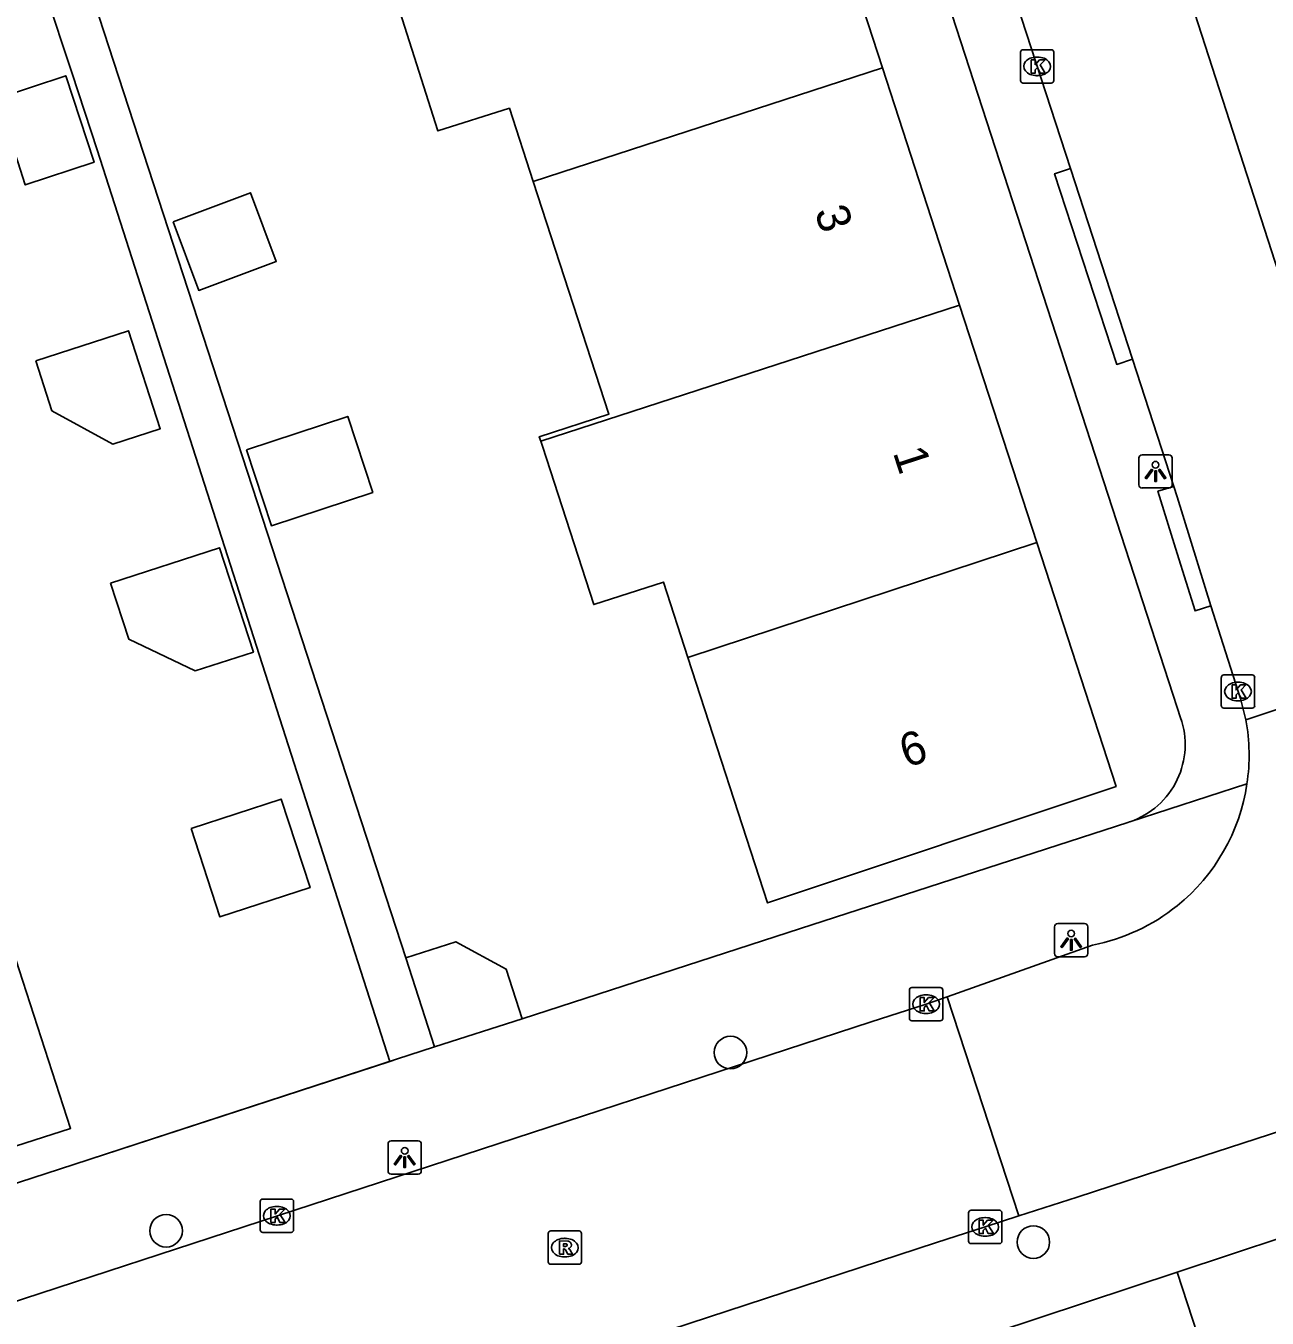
# Model space of a CAD drawing. Extents: x 159265 to 160143, y 383413 to 384319.
# Drawn here: x 159465.42 to 159502.7, y 383853.98 to 383892.79 of the extents above; entities that cross this region are included whole.
import ezdxf

# ---------------------------------------------------------------- set-up
doc = ezdxf.new("R2010")
doc.units = 0
for name, color, linetype in [('IMGEO_Boom', 7, 'Continuous'), ('IMGEO_Kolk', 7, 'Continuous'), ('IMGEO_Lichtpunt', 7, 'Continuous'), ('IMGEO_Muur', 7, 'Continuous'), ('IMGEO_Pand', 7, 'Continuous'), ('IMGEO_Pand_nummerreeks', 7, 'Continuous'), ('IMGEO_Rijbaan_lokaal_open', 7, 'Continuous'), ('IMGEO_Rioolput', 7, 'Continuous'), ('IMGEO_Voetpad_open', 7, 'Continuous')]:
    doc.layers.add(name, color=color, linetype=linetype)

msp = doc.modelspace()

# ---------------------------------------------------------------- linework, layer by layer
at = {"layer": 'IMGEO_Boom'}
for centre in [(159486.582, 383861.955), (159469.636, 383856.605), (159495.678, 383856.264)]:
    msp.add_circle(centre, 0.489, dxfattribs=at)
at = {"layer": 'IMGEO_Kolk'}
for p, q in [((159495.291, 383891.143), (159495.291, 383891.995)), ((159495.366, 383892.069), (159496.218, 383892.069)), ((159495.779, 383891.849), (159495.804, 383891.849)), ((159496.292, 383891.995), (159496.292, 383891.143)), ((159496.218, 383891.069), (159495.366, 383891.069)), ((159495.802, 383891.289), (159495.777, 383891.289)), ((159501.323, 383872.37), (159501.323, 383873.222)), ((159501.398, 383873.296), (159502.25, 383873.296)), ((159502.324, 383873.222), (159502.324, 383872.37)), ((159501.811, 383873.076), (159501.836, 383873.076)), ((159501.834, 383872.516), (159501.809, 383872.516)), ((159502.25, 383872.296), (159501.398, 383872.296)), ((159492.032, 383863.907), (159492.884, 383863.907)), ((159491.957, 383862.981), (159491.957, 383863.833)), ((159492.445, 383863.687), (159492.47, 383863.687)), ((159492.958, 383863.833), (159492.958, 383862.981)), ((159492.468, 383863.127), (159492.443, 383863.127)), ((159492.884, 383862.907), (159492.032, 383862.907)), ((159472.462, 383856.63), (159472.462, 383857.482)), ((159472.537, 383857.556), (159473.389, 383857.556)), ((159472.95, 383857.336), (159472.975, 383857.336)), ((159473.463, 383857.482), (159473.463, 383856.63)), ((159493.732, 383856.293), (159493.732, 383857.145)), ((159493.807, 383857.219), (159494.659, 383857.219)), ((159494.22, 383856.999), (159494.245, 383856.999)), ((159494.733, 383857.145), (159494.733, 383856.293)), ((159473.389, 383856.556), (159472.537, 383856.556)), ((159472.973, 383856.776), (159472.948, 383856.776)), ((159494.659, 383856.219), (159493.807, 383856.219)), ((159494.243, 383856.439), (159494.218, 383856.439))]:
    msp.add_line(p, q, dxfattribs=at)
for points in [[(159495.291, 383891.143), (159495.291, 383891.995)], [(159495.366, 383892.069), (159496.218, 383892.069)], [(159496.292, 383891.995), (159496.292, 383891.143)], [(159495.612, 383891.769), (159495.735, 383891.769), (159495.735, 383891.618), (159495.865, 383891.769), (159496.029, 383891.769), (159495.883, 383891.618), (159496.036, 383891.369), (159495.884, 383891.369), (159495.799, 383891.533), (159495.735, 383891.466), (159495.735, 383891.369), (159495.612, 383891.369), (159495.612, 383891.769)], [(159496.218, 383891.069), (159495.366, 383891.069)], [(159501.323, 383872.37), (159501.323, 383873.222)], [(159501.398, 383873.296), (159502.25, 383873.296)], [(159502.324, 383873.222), (159502.324, 383872.37)], [(159501.644, 383872.996), (159501.767, 383872.996), (159501.767, 383872.845), (159501.897, 383872.996), (159502.061, 383872.996), (159501.915, 383872.845), (159502.068, 383872.596), (159501.916, 383872.596), (159501.831, 383872.76), (159501.767, 383872.693), (159501.767, 383872.596), (159501.644, 383872.596), (159501.644, 383872.996)], [(159502.25, 383872.296), (159501.398, 383872.296)], [(159492.032, 383863.907), (159492.884, 383863.907)], [(159491.957, 383862.981), (159491.957, 383863.833)], [(159492.278, 383863.607), (159492.401, 383863.607), (159492.401, 383863.456), (159492.531, 383863.607), (159492.695, 383863.607), (159492.549, 383863.456), (159492.702, 383863.207), (159492.55, 383863.207), (159492.465, 383863.371), (159492.401, 383863.304), (159492.401, 383863.207), (159492.278, 383863.207), (159492.278, 383863.607)], [(159492.958, 383863.833), (159492.958, 383862.981)], [(159492.884, 383862.907), (159492.032, 383862.907)], [(159472.462, 383856.63), (159472.462, 383857.482)], [(159472.537, 383857.556), (159473.389, 383857.556)], [(159473.463, 383857.482), (159473.463, 383856.63)], [(159472.783, 383857.256), (159472.906, 383857.256), (159472.906, 383857.105), (159473.036, 383857.256), (159473.2, 383857.256), (159473.054, 383857.105), (159473.207, 383856.856), (159473.055, 383856.856), (159472.97, 383857.02), (159472.906, 383856.953), (159472.906, 383856.856), (159472.783, 383856.856), (159472.783, 383857.256)], [(159493.732, 383856.293), (159493.732, 383857.145)], [(159493.807, 383857.219), (159494.659, 383857.219)], [(159494.053, 383856.919), (159494.176, 383856.919), (159494.176, 383856.768), (159494.306, 383856.919), (159494.47, 383856.919), (159494.324, 383856.768), (159494.477, 383856.519), (159494.325, 383856.519), (159494.24, 383856.683), (159494.176, 383856.616), (159494.176, 383856.519), (159494.053, 383856.519), (159494.053, 383856.919)], [(159494.733, 383857.145), (159494.733, 383856.293)], [(159473.389, 383856.556), (159472.537, 383856.556)], [(159494.659, 383856.219), (159493.807, 383856.219)]]:
    msp.add_lwpolyline(points, dxfattribs=at)
for centre, start, end in [((159495.368, 383891.993), 91.552, 178.448), ((159495.368, 383891.993), 91.552, 178.448), ((159496.216, 383891.993), 1.552, 88.448), ((159496.216, 383891.993), 1.552, 88.448), ((159495.368, 383891.145), 181.552, 268.448), ((159495.368, 383891.145), 181.552, 268.448), ((159496.216, 383891.145), 271.552, 358.448), ((159496.216, 383891.145), 271.552, 358.448), ((159501.4, 383873.22), 91.552, 178.448), ((159501.4, 383873.22), 91.552, 178.448), ((159502.248, 383873.22), 1.552, 88.448), ((159502.248, 383873.22), 1.552, 88.448), ((159501.4, 383872.372), 181.552, 268.448), ((159501.4, 383872.372), 181.552, 268.448), ((159502.248, 383872.372), 271.552, 358.448), ((159502.248, 383872.372), 271.552, 358.448), ((159492.034, 383863.831), 91.552, 178.448), ((159492.034, 383863.831), 91.552, 178.448), ((159492.882, 383863.831), 1.552, 88.448), ((159492.882, 383863.831), 1.552, 88.448), ((159492.034, 383862.983), 181.552, 268.448), ((159492.034, 383862.983), 181.552, 268.448), ((159492.882, 383862.983), 271.552, 358.448), ((159492.882, 383862.983), 271.552, 358.448), ((159472.539, 383857.48), 91.552, 178.448), ((159472.539, 383857.48), 91.552, 178.448), ((159473.387, 383857.48), 1.552, 88.448), ((159473.387, 383857.48), 1.552, 88.448), ((159493.809, 383857.143), 91.552, 178.448), ((159493.809, 383857.143), 91.552, 178.448), ((159494.657, 383857.143), 1.552, 88.448), ((159494.657, 383857.143), 1.552, 88.448), ((159472.539, 383856.632), 181.552, 268.448), ((159472.539, 383856.632), 181.552, 268.448), ((159473.387, 383856.632), 271.552, 358.448), ((159473.387, 383856.632), 271.552, 358.448), ((159493.809, 383856.295), 181.552, 268.448), ((159493.809, 383856.295), 181.552, 268.448), ((159494.657, 383856.295), 271.552, 358.448), ((159494.657, 383856.295), 271.552, 358.448)]:
    msp.add_arc(centre, 0.0765, start, end, dxfattribs=at)
for centre, major_axis, ratio, start_param, end_param in [((159495.778, 383891.569), (-0.387, 0.002), 0.722429, 4.712389, 7.853982), ((159495.803, 383891.569), (-0.39, 0.002), 0.717154, 1.570796, 4.712389), ((159501.81, 383872.796), (-0.387, 0.002), 0.722429, 4.712389, 7.853982), ((159501.835, 383872.796), (-0.39, 0.002), 0.717154, 1.570796, 4.712389), ((159492.444, 383863.407), (-0.387, 0.002), 0.722429, 4.712389, 7.853982), ((159492.469, 383863.407), (-0.39, 0.002), 0.717154, 1.570796, 4.712389), ((159472.949, 383857.056), (-0.387, 0.002), 0.722429, 4.712389, 7.853982), ((159472.974, 383857.056), (-0.39, 0.002), 0.717154, 1.570796, 4.712389), ((159494.219, 383856.719), (-0.387, 0.002), 0.722429, 4.712389, 7.853982), ((159494.244, 383856.719), (-0.39, 0.002), 0.717154, 1.570796, 4.712389)]:
    msp.add_ellipse(centre, major_axis=major_axis, ratio=ratio, start_param=start_param, end_param=end_param, dxfattribs=at)
at = {"layer": 'IMGEO_Lichtpunt'}
for p, q in [((159498.849, 383879.809), (159498.849, 383879.002)), ((159498.849, 383879.809), (159498.849, 383879.002)), ((159499.751, 383879.904), (159498.943, 383879.904)), ((159499.751, 383879.904), (159498.943, 383879.904)), ((159499.845, 383879.002), (159499.845, 383879.809)), ((159499.845, 383879.002), (159499.845, 383879.809)), ((159498.943, 383878.908), (159499.751, 383878.908)), ((159498.943, 383878.908), (159499.751, 383878.908)), ((159497.218, 383865.827), (159496.41, 383865.827)), ((159497.218, 383865.827), (159496.41, 383865.827)), ((159496.316, 383865.732), (159496.316, 383864.925)), ((159496.316, 383865.732), (159496.316, 383864.925)), ((159497.312, 383864.925), (159497.312, 383865.732)), ((159497.312, 383864.925), (159497.312, 383865.732)), ((159496.41, 383864.831), (159497.218, 383864.831)), ((159496.41, 383864.831), (159497.218, 383864.831)), ((159477.203, 383859.301), (159476.395, 383859.301)), ((159477.203, 383859.301), (159476.395, 383859.301)), ((159476.301, 383859.206), (159476.301, 383858.399)), ((159476.301, 383859.206), (159476.301, 383858.399)), ((159477.297, 383858.399), (159477.297, 383859.206)), ((159477.297, 383858.399), (159477.297, 383859.206)), ((159476.395, 383858.305), (159477.203, 383858.305)), ((159476.395, 383858.305), (159477.203, 383858.305))]:
    msp.add_line(p, q, dxfattribs=at)
for points in [[(159499.223, 383879.473), (159499.262, 383879.445), (159499.074, 383879.183), (159499.036, 383879.21), (159499.223, 383879.473)], [(159499.325, 383879.425), (159499.372, 383879.425), (159499.372, 383879.103), (159499.325, 383879.103), (159499.325, 383879.425)], [(159499.435, 383879.445), (159499.473, 383879.472), (159499.66, 383879.21), (159499.621, 383879.182), (159499.435, 383879.445)], [(159496.69, 383865.396), (159496.729, 383865.368), (159496.541, 383865.106), (159496.503, 383865.133), (159496.69, 383865.396)], [(159496.792, 383865.348), (159496.839, 383865.348), (159496.839, 383865.026), (159496.792, 383865.026), (159496.792, 383865.348)], [(159496.902, 383865.368), (159496.94, 383865.395), (159497.127, 383865.133), (159497.088, 383865.105), (159496.902, 383865.368)], [(159476.675, 383858.87), (159476.714, 383858.842), (159476.526, 383858.58), (159476.488, 383858.607), (159476.675, 383858.87)], [(159476.887, 383858.842), (159476.925, 383858.869), (159477.112, 383858.607), (159477.073, 383858.579), (159476.887, 383858.842)], [(159476.777, 383858.822), (159476.824, 383858.822), (159476.824, 383858.5), (159476.777, 383858.5), (159476.777, 383858.822)]]:
    msp.add_lwpolyline(points, dxfattribs=at)
for centre in [(159499.348, 383879.607), (159496.815, 383865.53), (159476.8, 383859.004)]:
    msp.add_circle(centre, 0.0994, dxfattribs=at)
for centre, start, end in [((159498.943, 383879.809), 90, 180), ((159498.943, 383879.809), 90, 180), ((159499.751, 383879.809), 0, 90), ((159499.751, 383879.809), 0, 90), ((159498.943, 383879.002), 180, 270), ((159498.943, 383879.002), 180, 270), ((159499.751, 383879.002), 270, 0), ((159499.751, 383879.002), 270, 360), ((159496.41, 383865.732), 90, 180), ((159496.41, 383865.732), 90, 180), ((159497.218, 383865.732), 0, 90), ((159497.218, 383865.732), 0, 90), ((159496.41, 383864.925), 180, 270), ((159496.41, 383864.925), 180, 270), ((159497.218, 383864.925), 270, 0), ((159497.218, 383864.925), 270, 360), ((159476.395, 383859.206), 90, 180), ((159476.395, 383859.206), 90, 180), ((159477.203, 383859.206), 0, 90), ((159477.203, 383859.206), 0, 90), ((159476.395, 383858.399), 180, 270), ((159476.395, 383858.399), 180, 270), ((159477.203, 383858.399), 270, 0), ((159477.203, 383858.399), 270, 360)]:
    msp.add_arc(centre, 0.0946, start, end, dxfattribs=at)
at = {"layer": 'IMGEO_Muur'}
for points in [[(159480.324, 383862.967), (159488.315, 383865.557)], [(159476.557, 383861.757), (159466.86, 383858.596)]]:
    msp.add_lwpolyline(points, dxfattribs=at)
at = {"layer": 'IMGEO_Pand'}
for points in [[(159488.828, 383898.666), (159491.15, 383891.524)], [(159480.661, 383888.114), (159479.946, 383890.312), (159477.795, 383889.628), (159476.232, 383894.545)], [(159491.15, 383891.524), (159480.661, 383888.114)], [(159491.15, 383891.524), (159493.465, 383884.4)], [(159465.178, 383888.7), (159464.551, 383890.607), (159466.622, 383891.288), (159467.475, 383888.691), (159465.405, 383888.01), (159465.178, 383888.7)], [(159480.884, 383880.313), (159480.841, 383880.446), (159482.934, 383881.126), (159480.661, 383888.114)], [(159469.846, 383886.898), (159470.618, 383884.839), (159472.943, 383885.71), (159472.17, 383887.771), (159469.846, 383886.898)], [(159480.884, 383880.313), (159493.465, 383884.4)], [(159493.465, 383884.4), (159495.784, 383877.268)], [(159465.72, 383882.724), (159466.207, 383881.226), (159468.033, 383880.221), (159469.461, 383880.685), (159468.503, 383883.629), (159465.72, 383882.724)], [(159472.047, 383880.055), (159472.798, 383877.773), (159475.841, 383878.774), (159475.09, 383881.056), (159472.047, 383880.055)], [(159485.305, 383873.821), (159484.572, 383876.085), (159482.479, 383875.405), (159480.934, 383880.161), (159480.884, 383880.313)], [(159467.966, 383876.053), (159468.512, 383874.369), (159470.507, 383873.415), (159472.256, 383873.983), (159471.24, 383877.115), (159467.966, 383876.053)], [(159495.784, 383877.268), (159498.164, 383869.945), (159487.691, 383866.448), (159485.305, 383873.821)], [(159485.305, 383873.821), (159495.784, 383877.268)], [(159470.385, 383868.688), (159471.248, 383866.029), (159473.957, 383866.908), (159473.094, 383869.567), (159470.385, 383868.688)], [(159462.283, 383866.385), (159464.372, 383867.068), (159465.226, 383864.436), (159466.768, 383859.679), (159454.162, 383855.636), (159451.79, 383862.957)], [(159480.324, 383862.967), (159479.843, 383864.464), (159478.333, 383865.284), (159476.839, 383864.804)], [(159476.839, 383864.804), (159477.7, 383862.124)], [(159477.7, 383862.124), (159480.324, 383862.967)]]:
    msp.add_lwpolyline(points, dxfattribs=at)
at = {"layer": 'IMGEO_Rijbaan_lokaal_open'}
for points in [[(159488.178, 383931.3), (159488.299, 383930.857), (159489.285, 383927.789), (159494.989, 383910.203), (159499.83, 383895.339), (159500, 383894.812), (159506.082, 383875.964), (159506.782, 383873.85), (159506.91, 383873.565)], [(159496.792, 383888.498), (159493.991, 383897.106)], [(159496.792, 383888.498), (159498.657, 383882.774)], [(159499.897, 383878.956), (159498.657, 383882.774)], [(159499.897, 383878.956), (159500, 383878.638), (159501.01, 383875.366)], [(159502.06, 383871.942), (159501.901, 383872.591), (159501.826, 383872.796), (159501.223, 383874.677), (159501.01, 383875.366)], [(159506.91, 383873.565), (159502.06, 383871.942)], [(159493.091, 383863.631), (159497.457, 383865.18)], [(159455.114, 383851.251), (159455.32, 383851.315), (159461.274, 383853.231), (159490.804, 383862.881), (159492.458, 383863.406), (159493.091, 383863.631)], [(159493.091, 383863.631), (159495.24, 383857.048)], [(159513.36, 383862.935), (159511.411, 383862.308), (159506.715, 383860.78), (159500, 383858.596), (159496.992, 383857.617), (159495.24, 383857.048)], [(159495.24, 383857.048), (159494.233, 383856.72), (159492.765, 383856.252), (159463.049, 383846.518), (159458.062, 383844.89), (159457.347, 383844.669)], [(159500, 383855.36), (159504.834, 383856.959)], [(159500, 383855.36), (159515.238, 383808.628), (159517.102, 383801.923), (159518.429, 383795.835)]]:
    msp.add_lwpolyline(points, dxfattribs=at)
for centre, radius, start, end in [((159496.338, 383870.885), 5.819, 351.5032, 10.4692), ((159496.348, 383870.882), 5.809, 308.9565, 351.5167), ((159496.343, 383870.893), 5.82, 281.0386, 308.9311)]:
    msp.add_arc(centre, radius, start, end, dxfattribs=at)
at = {"layer": 'IMGEO_Rioolput'}
for p, q in [((159481.109, 383855.671), (159481.109, 383856.523)), ((159481.184, 383856.597), (159482.036, 383856.597)), ((159482.11, 383856.523), (159482.11, 383855.671)), ((159481.597, 383856.377), (159481.622, 383856.377)), ((159481.62, 383855.817), (159481.595, 383855.817)), ((159482.036, 383855.597), (159481.184, 383855.597))]:
    msp.add_line(p, q, dxfattribs=at)
for points in [[(159481.109, 383855.671), (159481.109, 383856.523)], [(159481.184, 383856.597), (159482.036, 383856.597)], [(159482.11, 383856.523), (159482.11, 383855.671)], [(159481.698, 383856.295), (159481.446, 383856.297), (159481.446, 383855.897)], [(159481.624, 383856.216), (159481.57, 383856.216), (159481.57, 383856.135)], [(159481.57, 383856.135), (159481.622, 383856.135)], [(159481.446, 383855.897), (159481.57, 383855.897), (159481.57, 383856.059), (159481.581, 383856.059)], [(159481.628, 383856.03), (159481.699, 383855.897), (159481.839, 383855.897), (159481.774, 383856.023)], [(159482.036, 383855.597), (159481.184, 383855.597)]]:
    msp.add_lwpolyline(points, dxfattribs=at)
for centre, radius, start, end in [((159481.186, 383856.521), 0.0765, 91.552, 178.448), ((159481.186, 383856.521), 0.0765, 91.552, 178.448), ((159482.034, 383856.521), 0.0765, 1.552, 88.448), ((159482.034, 383856.521), 0.0765, 1.552, 88.448), ((159481.606, 383856.324), 0.19, 274.7715, 282.9687), ((159481.63, 383856.12), 0.0964, 77.0061, 93.1865), ((159481.644, 383856.177), 0.0378, 276.6634, 79.6772), ((159481.697, 383856.185), 0.109, 350.3612, 89.416), ((159481.695, 383856.185), 0.112, 277.5842, 350.9817), ((159481.58, 383856.006), 0.0533, 26.0293, 88.6989), ((159481.679, 383855.97), 0.108, 29.5134, 73.7905), ((159481.186, 383855.673), 0.0765, 181.552, 268.448), ((159481.186, 383855.673), 0.0765, 181.552, 268.448), ((159482.034, 383855.673), 0.0765, 271.552, 358.448), ((159482.034, 383855.673), 0.0765, 271.552, 358.448)]:
    msp.add_arc(centre, radius, start, end, dxfattribs=at)
for centre, major_axis, ratio, start_param, end_param in [((159481.596, 383856.097), (-0.387, 0.002), 0.722429, 4.712389, 7.853982), ((159481.621, 383856.097), (-0.39, 0.002), 0.717154, 1.570796, 4.712389)]:
    msp.add_ellipse(centre, major_axis=major_axis, ratio=ratio, start_param=start_param, end_param=end_param, dxfattribs=at)
at = {"layer": 'IMGEO_Voetpad_open'}
for points in [[(159482.305, 383926.747), (159500, 383872.313), (159500.099, 383872.008)], [(159463.976, 383899.857), (159464.427, 383898.5), (159465.197, 383896.252), (159466.811, 383891.35), (159467.563, 383889.061), (159476.351, 383861.69)], [(159476.839, 383864.804), (159466.878, 383895.358)], [(159498.657, 383882.774), (159498.182, 383882.62), (159496.317, 383888.344), (159496.792, 383888.498)], [(159501.01, 383875.366), (159500.533, 383875.218), (159500, 383876.936), (159499.419, 383878.808), (159499.897, 383878.956)], [(159498.58, 383868.885), (159502.093, 383870.025)], [(159498.58, 383868.885), (159498.569, 383868.882), (159498.514, 383868.864), (159488.315, 383865.557), (159480.324, 383862.967)], [(159477.7, 383862.124), (159476.557, 383861.757), (159476.351, 383861.69)], [(159476.351, 383861.69), (159466.86, 383858.596), (159454.482, 383854.568)], [(159491.711, 383852.616), (159500, 383855.36)]]:
    msp.add_lwpolyline(points, dxfattribs=at)
for centre, radius, start, end in [((159497.784, 383871.201), 2.452, 334.6833, 19.2068), ((159497.782, 383871.207), 2.456, 288.9555, 334.5715)]:
    msp.add_arc(centre, radius, start, end, dxfattribs=at)

# ---------------------------------------------------------------- texts
at = {"layer": 'IMGEO_Pand_nummerreeks'}
for s, rotation, p in [('3', 288.0071, (159489.101, 383887.214)), ('1', 288.0071, (159491.454, 383879.974)), ('6', 18.4645, (159491.868, 383870.5))]:
    msp.add_text(s, height=1, rotation=rotation, dxfattribs=at).set_placement(p)

doc.saveas('drawing.dxf')
